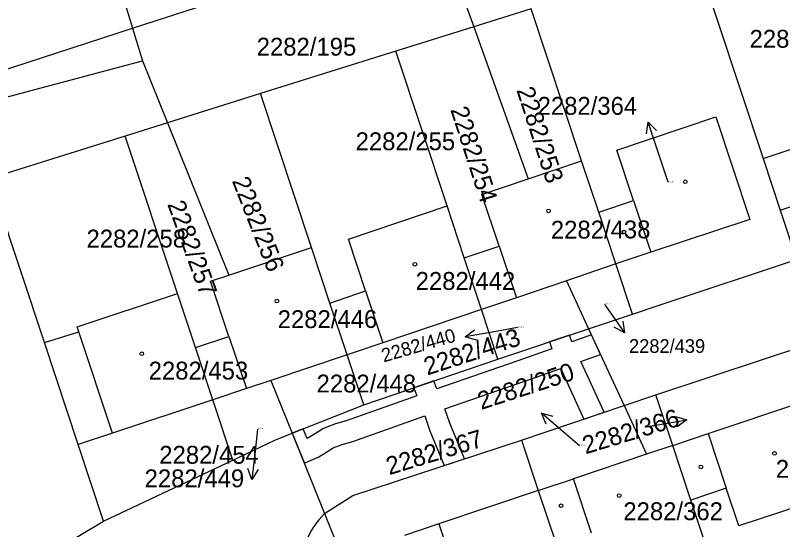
# Model space of a CAD drawing. Extents: x -785744 to -782822, y -1067550 to -1063910.
# Drawn here: x -783875 to -783802, y -1066114.1 to -1066065.2 of the extents above; entities that cross this region are included whole.
import ezdxf

# ---------------------------------------------------------------- set-up
doc = ezdxf.new("R2010")
doc.units = 0
for name, color, linetype in [('Hranice parcel', 7, 'Continuous'), ('Parcelní čísla', 7, 'Continuous'), ('Pop_ČP_popisy', 7, 'Continuous'), ('Vnitřní kresba', 7, 'Continuous'), ('Věcná břemena k části', 7, 'Continuous'), ('Značky budov', 7, 'Continuous')]:
    doc.layers.add(name, color=color, linetype=linetype)

msp = doc.modelspace()

# ---------------------------------------------------------------- linework, layer by layer
at = {"layer": 'Hranice parcel'}
for p, q in [((-783863.88, -1066066.38), (-783834.72, -1066056.91)), ((-783834.51, -1066057.51), (-783831.38, -1066066.25)), ((-783865.56, -1066060.89), (-783863.88, -1066066.38)), ((-783825.92, -1066064.55), (-783831.38, -1066066.25)), ((-783821.12, -1066078.99), (-783825.92, -1066064.55)), ((-783903.82, -1066079.34), (-783863.88, -1066066.38)), ((-783863.88, -1066066.38), (-783862.93, -1066069.5)), ((-783831.38, -1066066.25), (-783838.81, -1066068.58)), ((-783831.38, -1066066.25), (-783826.21, -1066080.71)), ((-783838.81, -1066068.58), (-783851.69, -1066072.61)), ((-783833.92, -1066083.29), (-783838.81, -1066068.58)), ((-783862.93, -1066069.5), (-783860.56, -1066075.38)), ((-783851.69, -1066072.61), (-783860.56, -1066075.38)), ((-783846.82, -1066087.26), (-783851.69, -1066072.61)), ((-783860.56, -1066075.38), (-783864.58, -1066076.64)), ((-783860.56, -1066075.38), (-783854.72, -1066089.89)), ((-783817.76, -1066077.98), (-783808.33, -1066074.82)), ((-783808.33, -1066074.82), (-783805.09, -1066084.57)), ((-783864.58, -1066076.64), (-783877.46, -1066080.67)), ((-783859.6, -1066091.63), (-783864.58, -1066076.64)), ((-783816.15, -1066082.79), (-783817.76, -1066077.98)), ((-783872.27, -1066096.29), (-783877.46, -1066080.67)), ((-783830.6, -1066082.19), (-783826.21, -1066080.71)), ((-783828.95, -1066087.12), (-783830.6, -1066082.19)), ((-783819.48, -1066083.9), (-783816.15, -1066082.79)), ((-783843.31, -1066086.45), (-783833.92, -1066083.29)), ((-783832.28, -1066088.23), (-783833.92, -1066083.29)), ((-783805.09, -1066084.57), (-783814.51, -1066087.7)), ((-783841.68, -1066091.38), (-783843.31, -1066086.45)), ((-783832.28, -1066088.23), (-783828.95, -1066087.12)), ((-783854.72, -1066089.89), (-783846.82, -1066087.26)), ((-783845.07, -1066092.53), (-783846.82, -1066087.26)), ((-783814.51, -1066087.7), (-783817.85, -1066088.81)), ((-783822.54, -1066090.41), (-783827.31, -1066092.04)), ((-783822.54, -1066090.41), (-783820.44, -1066094.97)), ((-783845.07, -1066092.53), (-783841.68, -1066091.38)), ((-783869.14, -1066094.81), (-783859.6, -1066091.63)), ((-783857.89, -1066096.77), (-783859.6, -1066091.63)), ((-783827.31, -1066092.04), (-783830.64, -1066093.16)), ((-783868.98, -1066095.28), (-783869.14, -1066094.81)), ((-783820.44, -1066094.97), (-783817.06, -1066102.29)), ((-783872.27, -1066096.29), (-783868.98, -1066095.28)), ((-783869.05, -1066105.98), (-783872.27, -1066096.29)), ((-783803.69, -1066097.85), (-783798.58, -1066096.16)), ((-783843.44, -1066097.46), (-783850.69, -1066099.89)), ((-783814.03, -1066101.28), (-783803.69, -1066097.85)), ((-783850.69, -1066099.89), (-783848.66, -1066104.92)), ((-783856.23, -1066101.75), (-783865.78, -1066104.9)), ((-783812.43, -1066106.08), (-783814.03, -1066101.28)), ((-783809.05, -1066104.95), (-783799.66, -1066101.8)), ((-783817.06, -1066102.29), (-783814.93, -1066106.92)), ((-783865.78, -1066104.9), (-783869.05, -1066105.98)), ((-783812.43, -1066106.08), (-783809.05, -1066104.95)), ((-783866.63, -1066113.28), (-783869.05, -1066105.98)), ((-783842.88, -1066110.84), (-783826.82, -1066105.57)), ((-783826.82, -1066105.57), (-783825.23, -1066110.36)), ((-783814.93, -1066106.92), (-783821.88, -1066109.25)), ((-783825.23, -1066110.36), (-783821.88, -1066109.25)), ((-783825.23, -1066110.36), (-783834.69, -1066113.55)), ((-783825.23, -1066110.36), (-783823.51, -1066115.55)), ((-783807.33, -1066110.15), (-783810.7, -1066111.29)), ((-783806.14, -1066113.74), (-783807.33, -1066110.15)), ((-783796.75, -1066110.63), (-783806.14, -1066113.74)), ((-783871.25, -1066116.02), (-783866.63, -1066113.28)), ((-783834.69, -1066113.55), (-783837.99, -1066114.65))]:
    msp.add_line(p, q, dxfattribs=at)
for points in [[(-783812.57, -1066052.37), (-783803.82, -1066078.78)], [(-783903.58, -1066080.31), (-783862.93, -1066069.5)], [(-783803.82, -1066078.78), (-783800.3, -1066077.61)], [(-783826.21, -1066080.71), (-783821.12, -1066078.99)], [(-783819.48, -1066083.9), (-783821.12, -1066078.99)], [(-783803.82, -1066078.78), (-783802.19, -1066083.69)], [(-783802.19, -1066083.69), (-783798.67, -1066082.52)], [(-783817.85, -1066088.81), (-783819.48, -1066083.9)], [(-783802.19, -1066083.69), (-783800.63, -1066088.4)], [(-783830.64, -1066093.16), (-783832.28, -1066088.23)], [(-783813.44, -1066092.65), (-783800.63, -1066088.4)], [(-783817.85, -1066088.81), (-783822.54, -1066090.41)], [(-783816.26, -1066093.59), (-783817.85, -1066088.81)], [(-783856.44, -1066090.46), (-783854.72, -1066089.89)], [(-783854.7, -1066095.7), (-783856.44, -1066090.46)], [(-783843.44, -1066097.46), (-783845.07, -1066092.53)], [(-783816.26, -1066093.59), (-783813.44, -1066092.65)], [(-783830.64, -1066093.16), (-783840.04, -1066096.32)], [(-783829.07, -1066097.88), (-783830.64, -1066093.16)], [(-783820.44, -1066094.97), (-783816.26, -1066093.59)], [(-783829.07, -1066097.88), (-783820.44, -1066094.97)], [(-783857.89, -1066096.77), (-783854.7, -1066095.7)], [(-783840.04, -1066096.32), (-783843.44, -1066097.46)], [(-783856.23, -1066101.75), (-783857.89, -1066096.77)], [(-783841.86, -1066102.2), (-783843.44, -1066097.46)], [(-783841.86, -1066102.2), (-783829.07, -1066097.88)], [(-783850.69, -1066099.89), (-783853.01, -1066100.67)], [(-783853.01, -1066100.67), (-783856.23, -1066101.75)], [(-783854.33, -1066107.48), (-783856.23, -1066101.75)], [(-783817.06, -1066102.29), (-783814.03, -1066101.28)], [(-783848.66, -1066104.92), (-783841.86, -1066102.2)], [(-783826.82, -1066105.57), (-783817.06, -1066102.29)], [(-783850.32, -1066105.58), (-783848.66, -1066104.92)], [(-783848.66, -1066104.92), (-783845.58, -1066112.56)], [(-783854.33, -1066107.48), (-783850.32, -1066105.58)], [(-783812.43, -1066106.08), (-783814.93, -1066106.92)], [(-783810.7, -1066111.29), (-783812.43, -1066106.08)], [(-783866.63, -1066113.28), (-783854.33, -1066107.48)], [(-783845.58, -1066112.56), (-783842.88, -1066110.84)], [(-783809.51, -1066114.89), (-783810.7, -1066111.29)], [(-783845.58, -1066112.56), (-783839.2, -1066128.41)]]:
    msp.add_lwpolyline(points, dxfattribs=at)
msp.add_arc((-783840.23, -1066118.013), 7.64, 134.45489, 230.87812, dxfattribs=at)
at = {"layer": 'Pop_ČP_popisy'}
for p, q in [((-783813.81, -1066078.17), (-783814.759, -1066075.324)), ((-783818.75, -1066092.91), (-783817.024, -1066095.363)), ((-783829.24, -1066095.23), (-783832.193, -1066095.761)), ((-783822.65, -1066104.96), (-783824.935, -1066103.016)), ((-783814.05, -1066104.16), (-783811.096, -1066103.635)), ((-783852.18, -1066106.33), (-783852.504, -1066109.312))]:
    msp.add_line(p, q, dxfattribs=at)
for points in [[(-783814.917, -1066076.431), (-783814.759, -1066075.324), (-783813.968, -1066076.115)], [(-783812.86, -1066081.04), (-783813.81, -1066078.17)], [(-783818.92, -1066092.66), (-783818.75, -1066092.91)], [(-783817.19, -1066094.258), (-783817.024, -1066095.363), (-783818.008, -1066094.833)], [(-783831.12, -1066096.076), (-783832.193, -1066095.761), (-783831.297, -1066095.092)], [(-783827.2, -1066094.86), (-783829.24, -1066095.23)], [(-783824.497, -1066104.045), (-783824.935, -1066103.016), (-783823.849, -1066103.283)], [(-783812.168, -1066103.318), (-783811.096, -1066103.635), (-783811.993, -1066104.302)], [(-783851.98, -1066104.52), (-783852.18, -1066106.33)], [(-783814.57, -1066104.25), (-783814.05, -1066104.16)], [(-783821.3, -1066106.11), (-783822.65, -1066104.96)], [(-783851.899, -1066108.372), (-783852.504, -1066109.312), (-783852.893, -1066108.264)]]:
    msp.add_lwpolyline(points, dxfattribs=at)
at = {"layer": 'Vnitřní kresba'}
for p, q in [((-783816.15, -1066082.79), (-783814.51, -1066087.7)), ((-783828.95, -1066087.12), (-783827.31, -1066092.04)), ((-783841.68, -1066091.38), (-783840.04, -1066096.32)), ((-783865.78, -1066104.9), (-783868.98, -1066095.28)), ((-783854.7, -1066095.7), (-783853.01, -1066100.67)), ((-783809.05, -1066104.95), (-783807.33, -1066110.15)), ((-783820.16, -1066114.44), (-783821.88, -1066109.25)), ((-783834.69, -1066113.55), (-783832.97, -1066118.73))]:
    msp.add_line(p, q, dxfattribs=at)
at = {"layer": 'Věcná břemena k části'}
msp.add_lwpolyline([(-783836.05, -1066103.27), (-783835.55, -1066104.68), (-783834.19, -1066107.99), (-783832.26, -1066107.36), (-783833.65, -1066103.96), (-783834.14, -1066102.59), (-783826.6, -1066099.99), (-783823.08, -1066098.76), (-783822.38, -1066100.31), (-783820.88, -1066103.57), (-783818.95, -1066102.92), (-783820.54, -1066099.47), (-783821.17, -1066098.08), (-783819.3, -1066097.44), (-783820.16, -1066095.57), (-783822.03, -1066096.21), (-783822.25, -1066095.58), (-783824.17, -1066096.23), (-783823.94, -1066096.89), (-783827.28, -1066098.05), (-783834.9, -1066100.69), (-783835.18, -1066099.94), (-783837.1, -1066100.59), (-783836.81, -1066101.36), (-783843.52, -1066103.75), (-783844.54, -1066104.03), (-783845.68, -1066104.47), (-783846.72, -1066105.11), (-783847.24, -1066105.42), (-783847.62, -1066104.5), (-783848.66, -1066104.92), (-783847.51, -1066107.76), (-783847.37, -1066107.69), (-783846.2, -1066107.19), (-783845.66, -1066106.87), (-783844.76, -1066106.31), (-783843.9, -1066105.99), (-783842.9, -1066105.71), (-783836.05, -1066103.27)], dxfattribs=at)
at = {"layer": 'Značky budov'}
for centre in [(-783811.23, -1066080.99), (-783824.25, -1066083.77), (-783817.07, -1066085.77), (-783836.99, -1066088.84), (-783850.13, -1066092.35), (-783863, -1066097.36), (-783802.74, -1066106.84), (-783809.75, -1066108.12), (-783817.52, -1066110.85), (-783823.06, -1066111.81)]:
    msp.add_circle(centre, 0.175, dxfattribs=at)

# ---------------------------------------------------------------- texts
at = {"layer": 'Parcelní čísla'}
for s, height, p in [('2282/195', 1.7, (-783852.05, -1066068.99)), ('2282/255', 1.7, (-783842.63, -1066077.99)), ('2282/364', 0.1, (-783812.86, -1066081.04)), ('2282/258', 1.7, (-783868.26, -1066087.25)), ('2282/442', 1.7, (-783836.91, -1066091.28)), ('2282/439', 0.1, (-783818.92, -1066092.66)), ('2282/440', 0.1, (-783827.2, -1066094.86)), ('2282/453', 1.7, (-783862.34, -1066099.81)), ('2282/448', 1.7, (-783846.35, -1066101.04)), ('2282/449', 0.1, (-783851.98, -1066104.52)), ('2282/366', 0.1, (-783814.57, -1066104.25)), ('2282/454', 1.7, (-783861.33, -1066107.82)), ('2282/367', 0.1, (-783821.3, -1066106.11)), ('2282/432', 1.7, (-783802.61, -1066109.16)), ('2282/362', 1.7, (-783817.13, -1066113.19))]:
    msp.add_text(s, height=height, dxfattribs=at).set_placement(p)
for s, rotation, p in [('2282/253', 288, (-783827.33, -1066072.26)), ('2282/254', 288, (-783833.62, -1066074.13)), ('2282/256', 291.6, (-783854.43, -1066080.9)), ('2282/257', 289.8, (-783860.58, -1066083.12)), ('2282/438', 0.24021, (-783824.03, -1066086.41)), ('2282/446', 0.1323, (-783850.05, -1066094.92)), ('2282/443', 18, (-783835.8, -1066099.43)), ('2282/250', 18.02016, (-783830.67, -1066102.71))]:
    msp.add_text(s, height=1.7, rotation=rotation, dxfattribs=at).set_placement(p)
at = {"layer": 'Pop_ČP_popisy'}
for s, height, p in [('2282/176', 1.7, (-783805.11, -1066068.24)), ('2282/364', 1.7, (-783825.298, -1066074.62)), ('2282/439', 1.3, (-783816.59, -1066097.27)), ('2282/449', 1.7, (-783862.725, -1066110.06))]:
    msp.add_text(s, height=height, dxfattribs=at).set_placement(p)
for s, height, rotation, p in [('2282/440', 1.3, 16.1838, (-783839.954, -1066098.187)), ('2282/366', 1.7, 16.88031, (-783820.725, -1066106.93)), ('2282/367', 1.7, 16.91352, (-783839.425, -1066108.915))]:
    msp.add_text(s, height=height, rotation=rotation, dxfattribs=at).set_placement(p)

doc.saveas('drawing.dxf')
